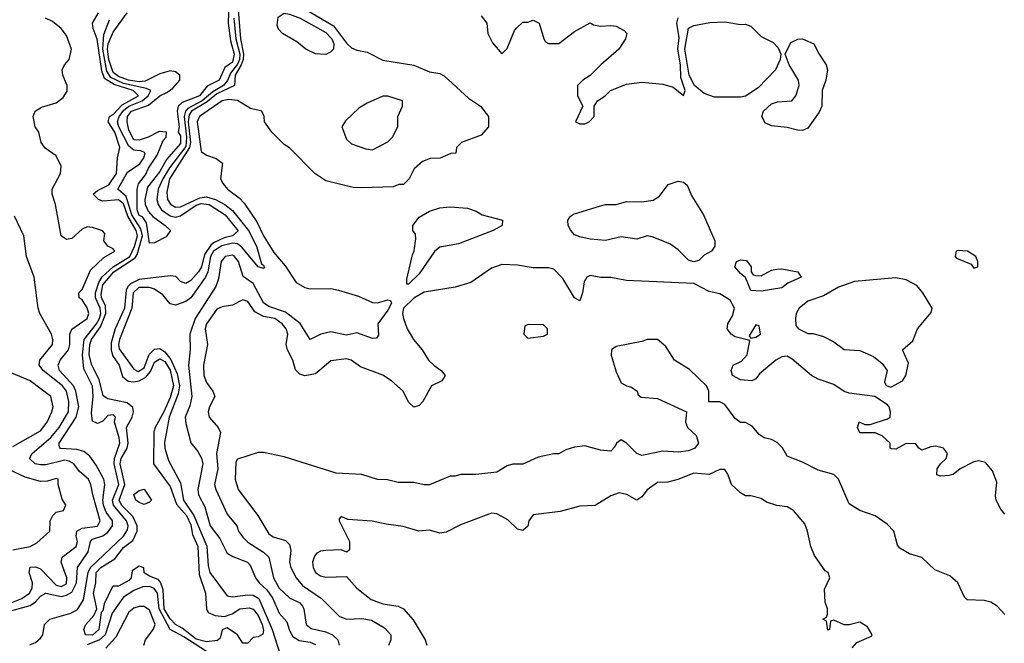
# Model space of a CAD drawing. Header units: inches. Extents: x 2380249 to 2585472, y 382747 to 546448.
# Tile 443 of 626: x 2501569 to 2505368, y 474297 to 476704. Entities that reach past the tile are written whole.
import ezdxf

# ---------------------------------------------------------------- set-up
doc = ezdxf.new("R2010")
doc.units = ezdxf.units.IN
doc.header["$MEASUREMENT"] = 0
doc.layers.add('C5407', color=7, linetype='Continuous')

msp = doc.modelspace()

# ---------------------------------------------------------------- linework, layer by layer
at = {"layer": 'C5407', "color": 4}
for points, elevation in [([(2502376.8, 476770), (2502373.5, 476690), (2502382.5, 476622.5), (2502396.8, 476570), (2502390, 476539.7), (2502361.4, 476518.6), (2502338.5, 476470), (2502293, 476447), (2502263.1, 476410), (2502195.9, 476384.1), (2502181.3, 476370), (2502176.9, 476350), (2502184.9, 476290), (2502180.5, 476270), (2502190, 476254.8), (2502190, 476225.6), (2502136, 476164), (2502110, 476118), (2502062.3, 476057.7), (2502051.8, 476010), (2502054, 475990), (2502064.7, 475964.7), (2502083.6, 475943.6), (2502130.6, 475910), (2502150.7, 475890), (2502134, 475866), (2502090, 475842.9), (2502070, 475840.9), (2502059.2, 475919.2), (2502043.3, 475943.3), (2502030, 475948.4), (2502022.4, 475970), (2502022.9, 476050), (2502027.3, 476070), (2502055.2, 476104.8), (2502066, 476130), (2502099.5, 476180.5), (2502123.2, 476236.8), (2502134, 476250), (2502135.3, 476270), (2502107.3, 476272.7), (2502064.7, 476250), (2502030, 476238.4), (2502010, 476239.6), (2501990, 476277.2), (2501983.9, 476310), (2501985.3, 476330), (2502000.5, 476350), (2502066.2, 476373.8), (2502109.9, 476410.1), (2502137.3, 476422.7), (2502160.2, 476439.8), (2502186.6, 476470), (2502187.3, 476490), (2502170, 476503), (2502150, 476506.4), (2502110, 476495.3), (2502053.7, 476466.3), (2502030, 476464.3), (2501989.6, 476470), (2501950, 476484.9), (2501930, 476499.3), (2501913.2, 476550), (2501908.1, 476590), (2501910.7, 476610), (2501930, 476654.9), (2501983.8, 476730)], 8), ([(2502409, 476790), (2502421.9, 476630), (2502433.3, 476570), (2502432, 476550), (2502424.4, 476530), (2502401, 476490), (2502398.7, 476450), (2502330, 476416.9), (2502293.1, 476386.9), (2502231.9, 476350), (2502223.4, 476336.6), (2502219.7, 476310), (2502228.6, 476230), (2502224.3, 476210), (2502147, 476090), (2502137.5, 476037.5), (2502139.6, 476010), (2502151.1, 475991.1), (2502170, 475979.7), (2502190, 475980.9), (2502264.2, 476015.8), (2502290, 476019.5), (2502324.2, 476010), (2502360.8, 475990), (2502390, 475967.2), (2502452.5, 475890), (2502483.2, 475830), (2502502, 475762), (2502510, 475756.3), (2502513.5, 475746.5), (2502510, 475743.7), (2502490, 475749.8), (2502426.3, 475826.3), (2502410, 475838.8), (2502390, 475841.8), (2502349.2, 475830.8), (2502317.7, 475810), (2502306, 475790), (2502294.7, 475730), (2502286.3, 475710), (2502230.2, 475630), (2502210, 475616.4), (2502170, 475602.4), (2502150, 475606.6), (2502121.7, 475641.7), (2502090, 475664.2), (2502070, 475670.7), (2502029.6, 475670.4), (2502007.8, 475650), (2502001.6, 475590), (2501954.7, 475470), (2501950.2, 475450), (2501953, 475433), (2502010, 475355.5), (2502026.5, 475346.5), (2502050, 475360.3), (2502069, 475411), (2502090, 475432.2), (2502110, 475434.6), (2502130, 475421.8), (2502152.7, 475392.7), (2502176.6, 475336.6), (2502185.6, 475290), (2502180.5, 475259.5), (2502146.1, 475170), (2502128.3, 475071.7), (2502129.2, 475050), (2502142.9, 475002.9), (2502190, 474916.3), (2502200.9, 474850), (2502241.5, 474790), (2502291.9, 474671.9), (2502296.1, 474596.1), (2502303.5, 474570), (2502370, 474480.4), (2502390, 474476), (2502450, 474484.6), (2502470, 474482.3), (2502492.1, 474470), (2502543.7, 474350), (2502574.4, 474254.4)], 16), ([(2501608.9, 474291.1), (2501630, 474300.7), (2501650, 474317.3), (2501658.4, 474330), (2501665.2, 474370), (2501685.2, 474390), (2501766.5, 474413.5), (2501792.9, 474427.1), (2501815, 474465), (2501833.5, 474570), (2501842.8, 474590), (2501969.9, 474710.1), (2501985.5, 474734.5), (2501987.3, 474750), (2501981.5, 474770), (2501931.2, 474830), (2501928.1, 474850), (2501951.5, 474910), (2501934.1, 474990), (2501935.2, 475010), (2501955.4, 475070), (2501953.8, 475090), (2501935.6, 475150), (2501939, 475170), (2501930, 475179), (2501910, 475176), (2501890, 475154.5), (2501870, 475145.4), (2501850, 475154), (2501847, 475187), (2501853.2, 475250), (2501849.8, 475289.8), (2501816.6, 475356.6), (2501811.7, 475410), (2501818.3, 475470), (2501865.5, 475530), (2501877, 475550), (2501881.9, 475570), (2501879.9, 475590), (2501862.2, 475630), (2501862.3, 475650), (2501874.3, 475690), (2501888.1, 475711.9), (2501929.9, 475750), (2501994.8, 475790), (2502012.3, 475827.7), (2502024.2, 475870), (2502019, 475890), (2501986, 475946), (2501970, 475992.7), (2501950, 476008.4), (2501890, 476003.9), (2501873.3, 476010), (2501852.8, 476030), (2501870, 476044.9), (2501913.8, 476066.1), (2501943.2, 476110), (2501946.9, 476170), (2501956.4, 476210), (2501937, 476270), (2501910.9, 476310), (2501915.8, 476330), (2501930, 476338), (2501965.2, 476374.8), (2502027.6, 476410), (2502006.9, 476430), (2501933.5, 476453.5), (2501896.9, 476476.9), (2501886.4, 476506.4), (2501868.9, 476628.9), (2501852.4, 476670), (2501849.7, 476690), (2501873.7, 476730)], 16), ([(2502679.6, 476739.6), (2502780.3, 476680.3), (2502830, 476612.6), (2502850, 476595.3), (2502870, 476586.4), (2502910, 476578.4), (2502970, 476547.7), (2503090, 476528), (2503150, 476503), (2503190, 476495.5), (2503206.9, 476486.9), (2503300.6, 476400.6), (2503346.8, 476370), (2503378, 476330), (2503378, 476290), (2503350, 476258), (2503274, 476230), (2503254, 476210), (2503251.6, 476188.4), (2503232.7, 476187.3), (2503191.1, 476168.9), (2503152.7, 476167.3), (2503123.6, 476156.4), (2503091.6, 476128.4), (2503072, 476090), (2503050, 476068), (2503032.7, 476067.3), (2503010, 476058), (2502890, 476055.3), (2502856.4, 476056.4), (2502750, 476082), (2502708, 476110), (2502610, 476208.7), (2502590, 476222), (2502542, 476270), (2502514, 476310), (2502513.2, 476330), (2502504, 476350), (2502460.3, 476360.3), (2502410, 476391.9), (2502376, 476396), (2502350, 476391), (2502262.7, 476330), (2502253.7, 476310), (2502270, 476194.8), (2502290, 476180.7), (2502327.3, 476167.3), (2502352, 476150), (2502344.7, 476090), (2502354.8, 476070), (2502370.6, 476050), (2502416.7, 476016.7), (2502435.1, 475995.1), (2502483.9, 475923.9), (2502510, 475869.1), (2502550, 475805.2), (2502593.4, 475753.4), (2502636, 475690), (2502670, 475670.2), (2502690, 475665.5), (2502770, 475665.7), (2502799.6, 475659.6), (2502877.1, 475637.1), (2502930, 475612.4), (2502950, 475610.4), (2502990, 475622), (2502999.9, 475619.9), (2503004, 475610), (2502990, 475582), (2502950.5, 475530), (2502953.7, 475486.3), (2502945.4, 475474.6), (2502930, 475473.2), (2502870, 475495.3), (2502830, 475486.6), (2502770, 475499.5), (2502731.3, 475490), (2502690, 475469.2), (2502651.6, 475531.6), (2502594.6, 475574.6), (2502530, 475597.3), (2502510.5, 475610.5), (2502470, 475686), (2502432.1, 475712.1), (2502414.1, 475770), (2502397.6, 475790), (2502390, 475795), (2502362.3, 475790), (2502346.1, 475770), (2502337, 475703), (2502325.9, 475674.1), (2502246.7, 475550), (2502226.3, 475490), (2502227.2, 475430), (2502220.9, 475370), (2502233.7, 475250), (2502226.4, 475213.6), (2502207.6, 475170), (2502210, 475144.7), (2502230, 475071.3), (2502257.3, 475037.3), (2502271.4, 475011.4), (2502276.5, 474990), (2502256.9, 474890), (2502259.6, 474870), (2502283.1, 474823.1), (2502303.8, 474750), (2502341, 474701), (2502370, 474645.5), (2502391.5, 474631.5), (2502447.7, 474610), (2502458.6, 474598.6), (2502478.9, 474550), (2502493.4, 474530), (2502523.2, 474503.2), (2502545.4, 474470), (2502570, 474413.4), (2502599.9, 474379.9), (2502610, 474346.8), (2502622.9, 474322.9), (2502647.3, 474307.3), (2502690, 474300.8), (2502710, 474292.9)], 24), ([(2501530, 474421.4), (2501610, 474442.6), (2501630, 474456.5), (2501650, 474478.9), (2501669.8, 474490.2), (2501730, 474477.8), (2501750, 474482.7), (2501770, 474495), (2501788.5, 474530), (2501792.9, 474590), (2501834, 474650), (2501842.2, 474690), (2501850, 474698.3), (2501890, 474712.1), (2501910, 474725.4), (2501927.7, 474750), (2501927.1, 474770), (2501903.5, 474803.5), (2501892.4, 474830), (2501890.4, 474850), (2501897.6, 474910), (2501893.5, 474930), (2501863.9, 474983.9), (2501839.5, 475019.5), (2501817.1, 475037.1), (2501790, 475044.5), (2501728.3, 475048.3), (2501724, 475050), (2501721.7, 475061.7), (2501722, 475070), (2501787.2, 475170), (2501797, 475210), (2501786.6, 475270), (2501777, 475290), (2501723.1, 475350), (2501717.4, 475370), (2501726, 475390), (2501758, 475430), (2501762.8, 475450), (2501763.1, 475490), (2501770.7, 475509.3), (2501829.7, 475550), (2501836.8, 475570), (2501830, 475591.1), (2501810, 475622), (2501799.3, 475630), (2501797.2, 475650), (2501810, 475662.8), (2501843.1, 475736.9), (2501894, 475786), (2501936, 475810), (2501930, 475819), (2501909.3, 475829.3), (2501894, 475850), (2501898, 475878), (2501888.4, 475888.4), (2501850, 475901.2), (2501830, 475904), (2501810, 475895.3), (2501770, 475859), (2501750, 475855.3), (2501729.2, 475869.2), (2501707, 475990), (2501694.7, 476030), (2501695.1, 476050), (2501727, 476110), (2501730, 476138), (2501710, 476178), (2501668, 476208), (2501652.7, 476230), (2501642.7, 476270), (2501629.3, 476290.7), (2501621.2, 476330), (2501628.7, 476350), (2501654, 476366), (2501710, 476383.1), (2501737, 476403), (2501752.5, 476427.5), (2501753, 476450), (2501736.3, 476490), (2501733.6, 476510), (2501742, 476530), (2501760.9, 476550), (2501769.3, 476590), (2501750, 476642), (2501729, 476670), (2501696, 476696), (2501669.4, 476709.4)], 24), ([(2502395.1, 476710), (2502403.7, 476630), (2502418.2, 476570), (2502417.1, 476550), (2502410, 476531.7), (2502382.4, 476497.6), (2502371, 476469), (2502356.3, 476450), (2502314.6, 476425.4), (2502273.8, 476390), (2502218.5, 476361.5), (2502209.6, 476350.4), (2502204.2, 476330), (2502213.6, 476250), (2502210, 476214), (2502147.8, 476132.2), (2502121.7, 476090), (2502103.2, 476050), (2502098.8, 476010), (2502103.2, 475990), (2502116.9, 475970), (2502150, 475947.2), (2502170, 475941.6), (2502190, 475947.1), (2502250, 475987.5), (2502270, 475994.1), (2502300.4, 475990), (2502362, 475950), (2502411.8, 475888.2), (2502391, 475870), (2502358, 475862), (2502317, 475843), (2502306.3, 475833.7), (2502282.2, 475797.8), (2502270.7, 475749.3), (2502258.9, 475730), (2502230, 475697), (2502210, 475686), (2502190, 475693.2), (2502172.2, 475712.3), (2502150, 475714.5), (2502030, 475701), (2501996.3, 475683.7), (2501986.3, 475673.7), (2501980.8, 475659.2), (2501973.6, 475590), (2501937.6, 475510), (2501922.9, 475457.2), (2501921.7, 475430), (2501927.5, 475407.5), (2501952.6, 475370), (2501966.6, 475326.6), (2501988.5, 475308.5), (2502010, 475305.8), (2502030, 475310.2), (2502056, 475324), (2502074.3, 475345.7), (2502090, 475381.7), (2502110, 475395.4), (2502130, 475384.9), (2502150, 475351.5), (2502162.3, 475290), (2502150, 475246), (2502125.2, 475190), (2502091.6, 475130), (2502087, 475113), (2502085.7, 474990), (2502150, 474902.4), (2502174.3, 474834.3), (2502213.5, 474790), (2502230, 474754), (2502236.7, 474716.7), (2502256.9, 474670), (2502262.4, 474562.4), (2502286.4, 474490), (2502290.4, 474430.4), (2502296.3, 474416.3), (2502323.9, 474403.9), (2502359.6, 474400.4), (2502389.7, 474410.3), (2502419, 474430), (2502454.2, 474434.2), (2502470, 474428.4), (2502490, 474404.9), (2502505.3, 474370), (2502510, 474346), (2502507.1, 474332.9), (2502490, 474322), (2502470, 474319), (2502450, 474298), (2502430, 474298), (2502409.2, 474330), (2502370, 474357.2), (2502350.9, 474349.1), (2502342.8, 474317.2), (2502332.4, 474307.6), (2502290, 474302.4), (2502250, 474312.8), (2502195.7, 474355.7), (2502170, 474369.8), (2502150, 474391.2), (2502127.3, 474430), (2502123.4, 474503.4), (2502113.1, 474533.1), (2502103.5, 474543.5), (2502070, 474556), (2502050, 474569.2), (2502048.4, 474588.4), (2502030, 474595.3), (2502003.8, 474576.2), (2501999.3, 474550), (2501990, 474539.5), (2501950, 474518), (2501930, 474518), (2501926.4, 474513.6), (2501895.5, 474450), (2501890, 474422), (2501883.5, 474416.5), (2501874.9, 474350), (2501850, 474328), (2501822.7, 474330), (2501816.9, 474350), (2501824.7, 474370), (2501855.9, 474404.1), (2501867, 474430), (2501853.6, 474490), (2501863, 474530), (2501864.2, 474570), (2501882, 474590), (2501937.1, 474622.9), (2501970, 474666.8), (2502005.6, 474694.4), (2502022.6, 474730), (2502022.2, 474750), (2502006.4, 474786.4), (2501962, 474830), (2501952.8, 474850), (2501975, 474910), (2501956.8, 474990), (2501961, 475010), (2501984.4, 475050), (2501988.2, 475070), (2501981.2, 475130), (2502002.8, 475170), (2502008.7, 475190), (2502006.5, 475206.5), (2501984.4, 475224.4), (2501910, 475241), (2501891.8, 475251.8), (2501875.4, 475315.4), (2501848, 475370), (2501837.3, 475410), (2501840.2, 475450), (2501846.8, 475470), (2501881.6, 475518.4), (2501902.1, 475570), (2501900.5, 475600.5), (2501885.5, 475630), (2501883.7, 475643.7), (2501890, 475680.2), (2501933, 475730), (2502015.4, 475784.6), (2502022.7, 475797.3), (2502042.6, 475870), (2502036.3, 475896.3), (2502002.5, 475950), (2501980.7, 476020.7), (2501948.2, 476050), (2501984.8, 476115.2), (2502032.3, 476147.7), (2502048.5, 476170), (2502053.7, 476190), (2502037.2, 476197.2), (2502010, 476199.8), (2501990, 476215.5), (2501952.1, 476290), (2501946.9, 476310), (2501953.4, 476330), (2501970, 476353.4), (2501989.9, 476370.1), (2502041.8, 476390), (2502065.5, 476410), (2502075.6, 476430), (2502058.3, 476438.3), (2501970, 476457.3), (2501920.9, 476480.9), (2501905.2, 476505.2), (2501889.9, 476590.1), (2501894, 476646), (2501916.3, 476703.7)], 12), ([(2503350, 476718), (2503371, 476690), (2503376, 476650), (2503393.7, 476613.7), (2503430, 476572), (2503450, 476592), (2503478, 476662), (2503487.3, 476672.7), (2503510, 476694), (2503530, 476694), (2503550, 476702), (2503574, 476690), (2503591.3, 476630), (2503598, 476618), (2503610, 476611.3), (2503650, 476611.3), (2503710, 476658), (2503770, 476692), (2503783.6, 476683.6), (2503810, 476678), (2503850, 476681), (2503870, 476678), (2503902, 476662), (2503911.3, 476650), (2503906, 476630), (2503881, 476590), (2503811, 476530), (2503770, 476488), (2503742, 476470), (2503722, 476450), (2503722, 476410), (2503742, 476370), (2503714, 476310), (2503730, 476302), (2503750, 476302), (2503766, 476310), (2503786, 476330), (2503786, 476370), (2503798, 476390), (2503828, 476410), (2503849.1, 476430.9), (2503910, 476454.8), (2503970, 476462.8), (2504050, 476454.8), (2504090, 476442.8), (2504130, 476411.3), (2504137, 476430), (2504120.3, 476480.3), (2504118.4, 476530), (2504108.6, 476590), (2504113.6, 476633.6), (2504104.5, 476690), (2504109.4, 476710.6)], 28), ([(2501500.5, 474439.5), (2501578, 474470), (2501607.3, 474490), (2501617.4, 474510), (2501618.7, 474530), (2501606.6, 474570), (2501609.5, 474590.5), (2501630, 474592.4), (2501650, 474584.9), (2501710, 474521.1), (2501730, 474515.8), (2501750, 474526.7), (2501751.1, 474550), (2501729.3, 474610), (2501732.7, 474630), (2501787, 474670), (2501792.4, 474690), (2501787.6, 474710), (2501789.7, 474730.3), (2501810, 474742), (2501870, 474748.9), (2501880.5, 474770), (2501851.1, 474870), (2501844.2, 474910), (2501835.1, 474930), (2501800.1, 474960.1), (2501778.4, 474990), (2501760.4, 475000.4), (2501743.3, 475003.3), (2501670, 474985.3), (2501650, 474985.7), (2501629, 474990), (2501607, 475010), (2501617, 475030), (2501690, 475091.6), (2501721.5, 475130), (2501757.6, 475190), (2501759.2, 475230), (2501749.7, 475270), (2501735.1, 475290), (2501659.6, 475350), (2501644.5, 475370), (2501647.3, 475390), (2501695.6, 475450), (2501697.6, 475470), (2501691.8, 475490), (2501647.3, 475570), (2501640.7, 475590), (2501625.1, 475710), (2501595.6, 475790), (2501585.2, 475870), (2501550, 475946)], 28), ([(2505370, 474795.3), (2505354.8, 474814.8), (2505336, 474850), (2505333.6, 474866.4), (2505339.3, 474919.3), (2505322, 474962), (2505294.8, 474994.8), (2505270, 475001.2), (2505250, 474997.2), (2505198, 474970), (2505170.9, 474949.1), (2505155.3, 474944.7), (2505122, 474942), (2505107.3, 474947.3), (2505109.1, 474970.9), (2505122, 474990), (2505144, 475010), (2505149, 475030), (2505134, 475050), (2505102.8, 475057.2), (2505084.7, 475055.3), (2505050, 475042), (2505038, 475050), (2505027.3, 475067.3), (2504990, 475068.7), (2504950, 475046), (2504932.7, 475047.3), (2504928, 475050), (2504928, 475070), (2504897.2, 475097.2), (2504870, 475109), (2504810, 475109), (2504802, 475130), (2504808, 475152), (2504830, 475142), (2504850, 475142), (2504917.2, 475162.8), (2504928, 475170), (2504929, 475190), (2504924, 475210), (2504917.5, 475217.5), (2504869.1, 475249.1), (2504770, 475262), (2504750, 475268.7), (2504710, 475296), (2504650, 475316), (2504624, 475330), (2504550, 475394), (2504530, 475405.2), (2504510, 475402.7), (2504486, 475390), (2504423.5, 475336.5), (2504410, 475318), (2504394, 475310), (2504350, 475313.2), (2504319, 475330), (2504314, 475350), (2504322, 475370), (2504354.5, 475385.5), (2504376, 475410), (2504386, 475466), (2504330, 475479.3), (2504314, 475490), (2504299, 475510), (2504301.2, 475530), (2504318.9, 475561.1), (2504326.6, 475590), (2504310, 475621.2), (2504270, 475646), (2504230, 475654.5), (2504170, 475686), (2503910, 475697.2), (2503850, 475708.7), (2503811.1, 475708.9), (2503770, 475716), (2503758, 475710), (2503747.5, 475692.5), (2503740.5, 475650), (2503730, 475619), (2503709.4, 475630), (2503664.9, 475704.9), (2503630, 475741.2), (2503610, 475746), (2503550, 475746.6), (2503490, 475756), (2503430, 475759), (2503390, 475745.2), (2503310, 475689.6), (2503250, 475671.8), (2503130, 475652.7), (2503090, 475629.4), (2503050.6, 475590), (2503046.4, 475570), (2503050.4, 475550), (2503064.4, 475510), (2503088.9, 475468.9), (2503122, 475430), (2503146.8, 475390), (2503168.5, 475368.5), (2503196, 475350), (2503211.3, 475330), (2503198, 475310), (2503158, 475290), (2503124.7, 475230), (2503110, 475215.3), (2503090, 475208.7), (2503070, 475228), (2503049, 475270), (2503004, 475310), (2502970, 475332.3), (2502884.5, 475364.5), (2502848, 475390), (2502830, 475394.5), (2502770, 475386.6), (2502710, 475337.2), (2502670, 475328.7), (2502650, 475335.3), (2502632.9, 475352.9), (2502622.7, 475390), (2502602.7, 475430), (2502598, 475450), (2502603.7, 475490), (2502597, 475510), (2502582, 475530), (2502553.2, 475550), (2502510, 475557.6), (2502476.1, 475576.1), (2502450, 475616), (2502430, 475622.7), (2502390, 475602), (2502350, 475595.1), (2502330, 475586), (2502290.5, 475530), (2502285.3, 475510), (2502293.4, 475450), (2502278, 475370), (2502280.3, 475330), (2502290, 475304), (2502314.8, 475270), (2502322.8, 475250), (2502301.6, 475210), (2502297.1, 475190), (2502300.5, 475170), (2502335.5, 475130), (2502344.4, 475110), (2502328.9, 475030), (2502334.3, 474970), (2502320.5, 474910), (2502325.5, 474890), (2502370, 474796), (2502406.8, 474750), (2502414, 474730), (2502430, 474706.8), (2502450, 474687.3), (2502510, 474648.4), (2502530.4, 474630), (2502548.5, 474550), (2502570.3, 474510.3), (2502610, 474472.7), (2502650, 474452.7), (2502660.3, 474440.3), (2502666, 474430), (2502674, 474370), (2502694.4, 474354.4), (2502750, 474341.3), (2502776, 474330), (2502797.3, 474310), (2502802, 474290)], 28), ([(2505370, 474408.7), (2505340.2, 474440.2), (2505316.2, 474456.2), (2505290, 474462.7), (2505224.7, 474464.7), (2505214.6, 474474.6), (2505188.7, 474530), (2505158, 474558), (2505100.2, 474580.2), (2505050, 474628.7), (2505002, 474642), (2504964.7, 474664.7), (2504955.3, 474675.3), (2504942, 474730), (2504916.5, 474756.5), (2504869.2, 474789.2), (2504810, 474809), (2504770, 474835.3), (2504728.7, 474930), (2504710, 474948.7), (2504650, 474965.2), (2504590, 474996), (2504530, 475019), (2504511.7, 475051.7), (2504491.6, 475071.6), (2504470, 475082.9), (2504442, 475090), (2504422.9, 475102.9), (2504395.5, 475135.5), (2504370, 475148.7), (2504350, 475149), (2504330, 475164), (2504290, 475219), (2504270, 475229), (2504228.7, 475228.7), (2504228.7, 475270), (2504219, 475290), (2504153.4, 475353.4), (2504095.3, 475390), (2504062, 475442), (2504030, 475469), (2503990, 475469.2), (2503970, 475461.2), (2503870, 475442), (2503852, 475430), (2503851.3, 475408.7), (2503870, 475344.7), (2503890, 475302.8), (2503910, 475290.7), (2503930, 475286), (2503951, 475270), (2503956, 475256), (2503966.8, 475246.8), (2504030, 475242), (2504142, 475190), (2504138, 475150), (2504146, 475130), (2504179.5, 475099.5), (2504188.5, 475070), (2504174.4, 475050), (2504150, 475039.2), (2504110, 475034.8), (2504050, 475038), (2503970, 475022), (2503950, 475029.3), (2503910, 475069.2), (2503890, 475082), (2503872, 475070), (2503865.4, 475054.6), (2503850, 475038), (2503810, 475042), (2503750, 475059), (2503710, 475054), (2503676.9, 475043.1), (2503650, 475028), (2503630, 475028), (2503570, 475015.3), (2503510, 474988.7), (2503471.6, 474988.4), (2503450, 474982), (2503410, 474958), (2503329.1, 474949.1), (2503271.1, 474948.9), (2503250, 474942), (2503230, 474942), (2503150, 474908.7), (2503130, 474908.7), (2503090, 474918), (2503030, 474918), (2502988.4, 474928.4), (2502950, 474928.7), (2502888.9, 474948.9), (2502790, 474954), (2502590, 475017.2), (2502510, 475034), (2502490, 475034), (2502410, 475008), (2502403.5, 474996.5), (2502400.4, 474930), (2502412.7, 474890), (2502488.4, 474790), (2502530, 474719.1), (2502547.6, 474707.6), (2502594.3, 474694.3), (2502610, 474678.8), (2502615.1, 474655.1), (2502610.4, 474610), (2502614.9, 474590), (2502636.4, 474550), (2502660.2, 474520.2), (2502734, 474470), (2502802, 474402), (2502830.4, 474390.4), (2502890, 474392.7), (2502926.4, 474386.4), (2502977, 474357), (2503000.7, 474330), (2503000.7, 474310), (2502992, 474288)], 32), ([(2501543, 475057), (2501650, 475116.4), (2501675.6, 475150), (2501694, 475190), (2501698.7, 475210), (2501689.5, 475250), (2501609.2, 475310), (2501530, 475343.7)], 32), ([(2501542.8, 474657.2), (2501610, 474670.4), (2501635.8, 474684.2), (2501686, 474730), (2501687.6, 474770), (2501697.2, 474790), (2501710, 474802.8), (2501738, 474810), (2501748, 474830), (2501733.6, 474853.6), (2501718, 474910), (2501718, 474930), (2501710, 474933.2), (2501676.8, 474923.2), (2501650, 474922), (2501590, 474937.6), (2501530, 474966.6)], 32), ([(2504780.7, 474279.3), (2504799.3, 474300.7), (2504855.3, 474324.7), (2504858, 474330), (2504840.2, 474360.2), (2504810, 474379), (2504770, 474368.7), (2504750, 474368.7), (2504710, 474386), (2504698, 474382), (2504694, 474350), (2504687.3, 474347.3), (2504682, 474382), (2504668, 474390), (2504682, 474398), (2504686, 474410), (2504686, 474430), (2504676.4, 474456.4), (2504674.6, 474505.4), (2504695.3, 474550), (2504688, 474570), (2504677.2, 474577.2), (2504635.5, 474635.5), (2504621.2, 474670), (2504609.3, 474729.3), (2504598, 474758), (2504555.3, 474810), (2504530, 474824), (2504490, 474829), (2504450, 474842), (2504430, 474855.3), (2504390, 474866), (2504370, 474866), (2504350, 474878), (2504315.3, 474910), (2504302, 474950), (2504290, 474968), (2504270, 474968), (2504230, 474949), (2504170, 474954), (2504108.9, 474928.9), (2504070, 474919), (2504030, 474917.2), (2503990.6, 474889.4), (2503970, 474862), (2503950.6, 474849.4), (2503911.8, 474871.8), (2503882.4, 474877.6), (2503850, 474866.6), (2503790, 474829.4), (2503730, 474826.6), (2503654.4, 474805.6), (2503550, 474792.7), (2503534, 474770), (2503530.4, 474749.6), (2503510, 474732.3), (2503490, 474737), (2503453, 474773), (2503430, 474786.6), (2503410, 474797.2), (2503390, 474799), (2503270, 474754), (2503214.4, 474725.6), (2503190, 474722), (2503150, 474733.2), (2503109.3, 474729.3), (2503048.4, 474748.4), (2502983.6, 474756.4), (2502928.9, 474768.9), (2502835.3, 474775.3), (2502810, 474786), (2502802, 474778), (2502802, 474770), (2502842, 474690), (2502842, 474658), (2502830.9, 474649.1), (2502810, 474657.2), (2502750, 474655.1), (2502730, 474652.7), (2502715.2, 474644.8), (2502706.4, 474633.6), (2502699.3, 474610), (2502701.6, 474590), (2502710.4, 474570.4), (2502730, 474558), (2502750, 474552.7), (2502830, 474554.8), (2502870.7, 474510), (2502926, 474466), (2502970, 474448.8), (2503030, 474440.5), (2503050, 474430.6), (2503087.3, 474387.3), (2503133.4, 474310), (2503140.7, 474290)], 36), ([(2502290, 474265), (2502202.4, 474322.4), (2502149.9, 474349.9), (2502107.5, 474430), (2502100.5, 474490), (2502088.7, 474508.7), (2502070, 474516.3), (2502044.8, 474515.2), (2502010, 474501.2), (2501970, 474474.8), (2501926.2, 474413.9), (2501899.2, 474330), (2501876.9, 474310), (2501830, 474290.6)], 16), ([(2502048.3, 474290), (2502055.1, 474310), (2502084.1, 474350), (2502092.3, 474370), (2502070, 474425.4), (2502050, 474439.2), (2502030, 474439), (2502010, 474432.2), (2501990, 474417.6), (2501939.7, 474320.3), (2501901.2, 474278.8)], 24)]:
    msp.add_lwpolyline(points, dxfattribs=dict(at, elevation=elevation))
for points, elevation in [([(2502750, 476569.9), (2502710, 476571.5), (2502672.7, 476590), (2502638.5, 476618.5), (2502583.2, 476650), (2502567.6, 476667.6), (2502562.9, 476682.9), (2502567.2, 476712.8), (2502590, 476728.9), (2502610, 476725.1), (2502651.3, 476710), (2502750, 476653.8), (2502773.5, 476630), (2502780.9, 476610), (2502779.7, 476590), (2502770, 476579.3)], 16), ([(2504350, 476684.9), (2504370, 476686.4), (2504390, 476678), (2504430, 476638.4), (2504476, 476616), (2504495.6, 476595.6), (2504505.5, 476570), (2504503.8, 476550), (2504485.7, 476510), (2504418.9, 476441.1), (2504370, 476408.3), (2504350, 476404.4), (2504250, 476404.5), (2504210, 476418.2), (2504173.1, 476450), (2504151.6, 476490), (2504135.9, 476590), (2504150, 476670.3), (2504170, 476681.3), (2504232.5, 476692.5), (2504290, 476695.2)], 24), ([(2504590, 476276), (2504570, 476277.3), (2504530, 476288), (2504470, 476294.5), (2504445.4, 476305.4), (2504432, 476330), (2504438.4, 476350), (2504470, 476379.5), (2504493.5, 476386.5), (2504548.7, 476390), (2504564.2, 476410), (2504576.3, 476450), (2504573.6, 476470), (2504537.6, 476530), (2504522, 476570), (2504544.6, 476615.4), (2504571.1, 476628.9), (2504590, 476630.3), (2504633.7, 476610), (2504653.4, 476570), (2504681.1, 476530), (2504686, 476510), (2504679.6, 476470), (2504665.5, 476430), (2504663.6, 476370), (2504653.9, 476346.1), (2504610, 476284.7)], 24), ([(2502990, 476408), (2502970, 476408), (2502910, 476382), (2502878, 476362), (2502826.4, 476313.6), (2502812, 476290), (2502830, 476242), (2502850, 476224.7), (2502905.4, 476205.4), (2502930, 476202), (2502990, 476232), (2503008, 476250), (2503028, 476290), (2503028, 476330), (2503046, 476370), (2503046, 476390)], 24), ([(2504170, 475769.4), (2504150, 475776), (2504110, 475815.3), (2504078, 475838), (2504010, 475866), (2503990, 475869.2), (2503950, 475856), (2503890, 475865.1), (2503830, 475851.8), (2503770, 475856.2), (2503730, 475866), (2503710, 475873.2), (2503696, 475890), (2503686, 475910), (2503683.7, 475930), (2503694.2, 475945.8), (2503706.3, 475953.7), (2503810, 475985.7), (2503830, 475990.3), (2503870, 475990.4), (2503910, 476001.6), (2503970, 476000.7), (2504013.2, 476006.8), (2504038, 476022), (2504071.8, 476068.2), (2504110, 476080.7), (2504130, 476076), (2504144.5, 476064.5), (2504163, 476023), (2504207.3, 475950), (2504250.8, 475850), (2504250.6, 475829.4), (2504238, 475810), (2504210, 475795.3), (2504190, 475774)], 24), ([(2503070, 475682.7), (2503063.2, 475683.2), (2503062.9, 475702.9), (2503084.4, 475795.6), (2503091.9, 475811.9), (2503098, 475858), (2503096.4, 475876.4), (2503086, 475890), (2503086, 475910), (2503110, 475942), (2503150, 475964.7), (2503190, 475978), (2503230, 475981), (2503296.9, 475976.9), (2503330, 475964.7), (2503354, 475950), (2503432, 475930), (2503431.3, 475910), (2503396, 475890), (2503262, 475838), (2503190, 475825.2), (2503170, 475809.3), (2503110, 475722.9)], 24), ([(2505190, 475813.2), (2505182, 475810), (2505178, 475790), (2505183.5, 475783.5), (2505239.8, 475759.8), (2505250, 475744.7), (2505266, 475750), (2505266, 475770), (2505258, 475790), (2505226, 475810)], 28), ([(2504430, 475714.8), (2504470, 475737.3), (2504490, 475740.7), (2504510, 475742), (2504572, 475730), (2504584.7, 475710), (2504533, 475687), (2504510, 475669.4), (2504430, 475656), (2504390, 475659), (2504369.3, 475709.3), (2504350, 475724), (2504328.7, 475750), (2504335.3, 475770), (2504350, 475777.3), (2504373.8, 475773.8), (2504390.8, 475750), (2504391.3, 475730), (2504399.6, 475719.6), (2504410, 475716)], 24), ([(2504950, 475707.3), (2504790, 475693.6), (2504728.6, 475671.4), (2504670, 475638), (2504610, 475618), (2504576, 475590), (2504564.7, 475570), (2504562, 475550), (2504563.6, 475523.6), (2504574, 475510), (2504610, 475492), (2504630, 475492), (2504670, 475481), (2504710, 475460.7), (2504750, 475431), (2504810, 475427.3), (2504863.4, 475403.4), (2504896.7, 475376.7), (2504916, 475350), (2504906, 475306), (2504911.6, 475291.6), (2504930, 475286), (2504975.3, 475310), (2504988.7, 475330), (2504998, 475378), (2504975.3, 475430), (2505015.5, 475464.5), (2505032.7, 475510), (2505086.3, 475573.7), (2505089.3, 475590), (2505053.3, 475650), (2505030, 475678), (2504990, 475699.5)], 28), ([(2503532.7, 475527.3), (2503518, 475522), (2503514, 475490), (2503530, 475474), (2503590, 475482), (2503606, 475490), (2503606, 475510), (2503590, 475526)], 32), ([(2504410, 475526), (2504383.6, 475483.6), (2504390, 475474), (2504410, 475478), (2504428, 475490), (2504422, 475522)], 28), ([(2502050, 474833.2), (2502030, 474840.9), (2502017.2, 474850), (2502010, 474870.8), (2502030, 474886.8), (2502050, 474891.3), (2502078, 474850), (2502070, 474842)], 8)]:
    msp.add_lwpolyline(points, close=True, dxfattribs=dict(at, elevation=elevation))

doc.saveas('drawing.dxf')
